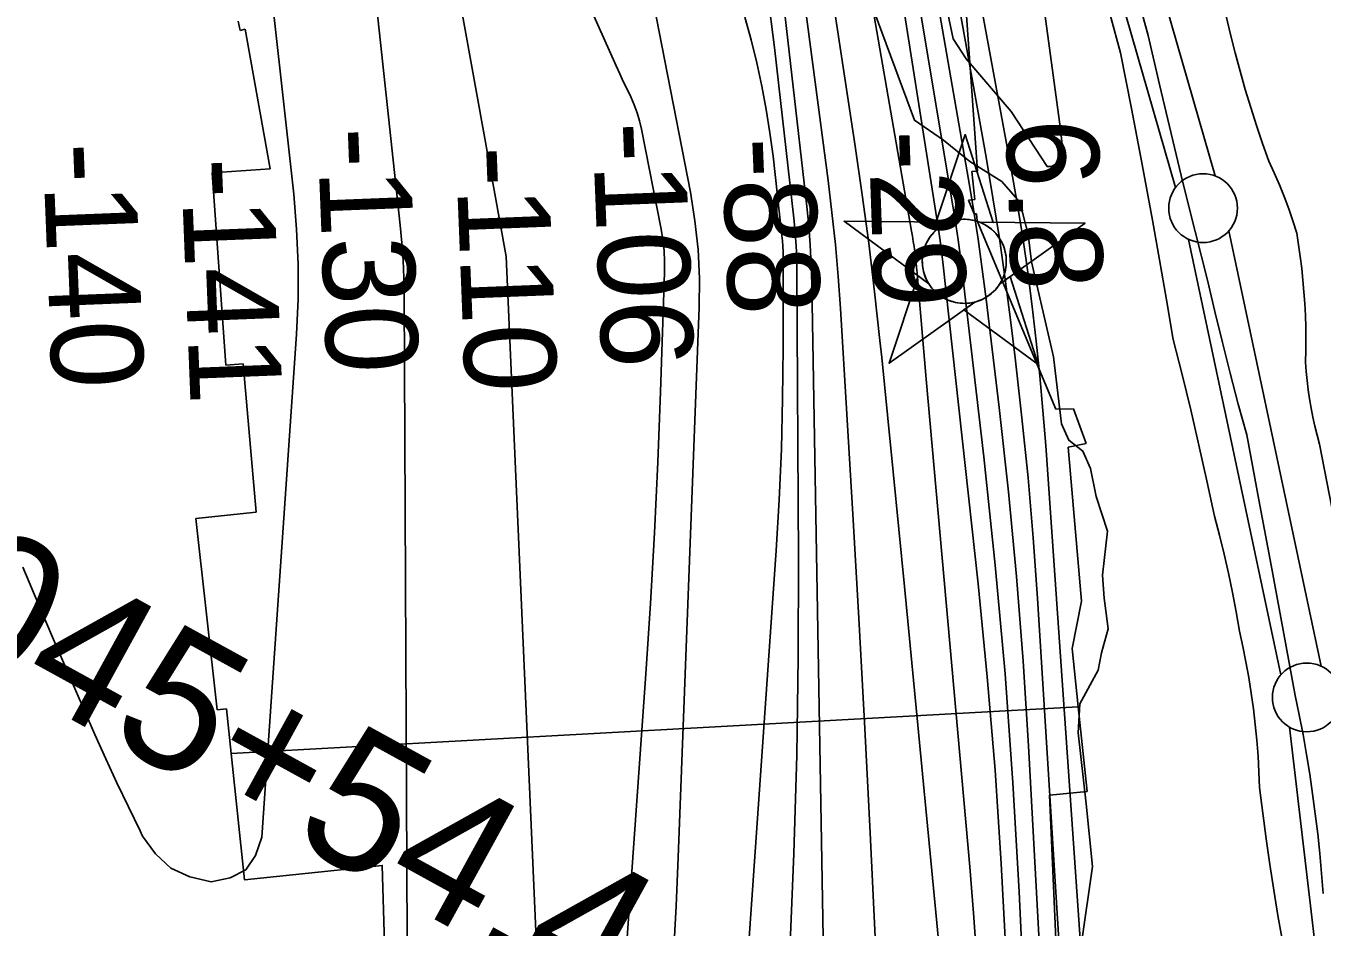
# Model space of a CAD drawing. Extents: x 3651524 to 3689615, y 505651 to 531377.
# Drawn here: x 3685134 to 3686076, y 525841 to 526496 of the extents above; entities that cross this region are included whole.
import ezdxf

# ---------------------------------------------------------------- set-up
doc = ezdxf.new("R2010")
doc.units = 0
for name, color, linetype in [('V-CHAN-NAID', 7, 'Continuous'), ('V-FLOD-BASE', 7, 'Continuous'), ('V-LEVE-TOET', 7, 'Continuous'), ('V-RIVR-EDGE', 7, 'Continuous'), ('V-RIVR-RANG', 7, 'Continuous'), ('V-RRAP-RVMT', 7, 'Continuous'), ('V-SITE-VEGE', 7, 'Continuous'), ('V-SURV-IDEN', 7, 'Continuous'), ('V-SURV-LINE', 7, 'Continuous'), ('V-TOPO-DPTH', 7, 'Continuous'), ('V-TOPO-MAJR', 7, 'Continuous'), ('V-TOPO-MINR', 7, 'Continuous'), ('V-TOPO-WATR', 7, 'Continuous')]:
    doc.layers.add(name, color=color, linetype=linetype)

msp = doc.modelspace()

# ---------------------------------------------------------------- linework, layer by layer
at = {"layer": 'V-CHAN-NAID'}
for points in [[(3685805.161, 526353.378), (3685795.574, 526353.446), (3685816.7, 526416.93), (3685836.924, 526353.153), (3685827.337, 526353.221), (3685825.76, 526353.799), (3685823.665, 526354.419), (3685821.625, 526354.87), (3685819.589, 526355.178), (3685818.422, 526355.292), (3685816.888, 526355.373), (3685815.166, 526355.371), (3685813.796, 526355.301), (3685811.89, 526355.1), (3685810.524, 526354.881), (3685808.74, 526354.497), (3685807.21, 526354.077), (3685806.178, 526353.746)], [(3685805.161, 526353.378), (3685728.67, 526353.92), (3685790.235, 526308.521), (3685789.122, 526310.43), (3685788.312, 526312.058), (3685787.487, 526314.026), (3685786.791, 526316.08), (3685786.426, 526317.403), (3685786.065, 526319.029), (3685785.821, 526320.474), (3685785.633, 526322.072), (3685785.524, 526323.808), (3685785.512, 526325.389), (3685785.619, 526327.463), (3685785.802, 526329.081), (3685786.194, 526331.284), (3685786.675, 526333.207), (3685787.278, 526335.094), (3685787.933, 526336.773), (3685788.66, 526338.361), (3685789.474, 526339.896), (3685790.535, 526341.633), (3685791.566, 526343.103), (3685792.566, 526344.372), (3685793.568, 526345.518), (3685794.877, 526346.855), (3685795.928, 526347.82), (3685797.645, 526349.217), (3685798.857, 526350.087), (3685800.544, 526351.157), (3685802.275, 526352.102), (3685803.721, 526352.786)], [(3685827.337, 526353.221), (3685903.829, 526352.678), (3685841.626, 526308.156), (3685842.537, 526309.645), (3685843.515, 526311.492), (3685844.23, 526313.077), (3685844.969, 526315.032), (3685845.514, 526316.817), (3685845.912, 526318.456), (3685846.273, 526320.466), (3685846.459, 526322.039), (3685846.583, 526324.245), (3685846.553, 526326.307), (3685846.365, 526328.527), (3685846.099, 526330.285), (3685845.608, 526332.517), (3685844.968, 526334.657), (3685844.218, 526336.639), (3685843.57, 526338.082), (3685842.563, 526339.998), (3685841.501, 526341.72), (3685840.287, 526343.422), (3685839.026, 526344.961), (3685837.754, 526346.327), (3685836.122, 526347.859), (3685834.379, 526349.271), (3685832.696, 526350.448), (3685830.809, 526351.58), (3685829.337, 526352.341)], [(3685823.595, 526295.25), (3685761.392, 526250.728), (3685782.518, 526314.211), (3685790.235, 526308.521), (3685790.87, 526307.557), (3685792.253, 526305.698), (3685793.466, 526304.282), (3685794.932, 526302.779), (3685796.321, 526301.528), (3685797.775, 526300.372), (3685799.178, 526299.385), (3685800.856, 526298.349), (3685802.57, 526297.438), (3685804.361, 526296.627), (3685805.807, 526296.071), (3685807.435, 526295.542), (3685809.661, 526294.978), (3685811.193, 526294.691), (3685813.218, 526294.434), (3685814.755, 526294.33), (3685816.616, 526294.308), (3685818.305, 526294.386), (3685820.015, 526294.562), (3685821.917, 526294.873)], [(3685841.626, 526308.156), (3685849.422, 526313.737), (3685869.646, 526249.96), (3685815.798, 526289.67), (3685823.595, 526295.25), (3685825.261, 526295.726), (3685826.873, 526296.286), (3685829.031, 526297.2), (3685830.766, 526298.084), (3685832.632, 526299.198), (3685834.371, 526300.41), (3685835.923, 526301.655), (3685837.21, 526302.823), (3685838.594, 526304.243), (3685839.798, 526305.645), (3685840.917, 526307.117)]]:
    msp.add_lwpolyline(points, close=True, dxfattribs=at)
msp.add_circle((3685816.047, 526324.844), 30.541, dxfattribs=at)
at = {"layer": 'V-FLOD-BASE'}
msp.add_lwpolyline([(3685942.9, 526513.587), (3685949.745, 526488.942), (3685957.967, 526453.261), (3685966.403, 526417.63), (3685975.048, 526382.052), (3685983.903, 526346.524), (3685992.968, 526311.048), (3685998.206, 526288.481), (3686003.67, 526265.97), (3686009.36, 526243.511), (3686015.272, 526221.112), (3686021.41, 526198.775), (3686030.286, 526151.456), (3686039.125, 526104.128), (3686047.93, 526056.795), (3686056.695, 526009.458), (3686059.62, 525995.199), (3686062.346, 525980.902), (3686064.875, 525966.568), (3686067.201, 525952.2), (3686069.329, 525937.802), (3686071.259, 525923.374), (3686072.985, 525908.923), (3686074.513, 525894.448), (3686075.84, 525879.954), (3686076.962, 525865.442)], dxfattribs=at)
at = {"layer": 'V-LEVE-TOET'}
for points in [[(3685922.144, 526503.865), (3685929.555, 526476.371), (3685937.541, 526435.835), (3685945.298, 526395.256), (3685952.831, 526354.636), (3685958.004, 526325.814), (3685963.04, 526296.962), (3685967.935, 526268.083), (3685974.431, 526242.508), (3685980.68, 526216.871), (3685986.672, 526191.175), (3685992.415, 526165.419), (3685997.901, 526139.61), (3686001.561, 526125.854), (3686004.977, 526112.034), (3686008.147, 526098.154), (3686011.07, 526084.22), (3686013.747, 526070.234), (3686016.173, 526056.205), (3686018.613, 526044.976), (3686020.835, 526033.704), (3686022.842, 526022.389), (3686024.632, 526011.039), (3686026.205, 525999.654), (3686027.558, 525988.242), (3686028.695, 525976.808), (3686029.612, 525965.354), (3686030.311, 525953.883), (3686030.788, 525942.402), (3686033.049, 525923.755), (3686035.513, 525905.137), (3686038.177, 525886.545), (3686041.044, 525867.984), (3686044.114, 525849.454), (3686047.385, 525830.958)], [(3686006.534, 526502.983), (3686009.679, 526489.611), (3686013.032, 526476.289), (3686016.587, 526463.022), (3686020.345, 526449.812), (3686024.308, 526436.66), (3686028.472, 526423.571), (3686032.836, 526410.548), (3686037.401, 526397.593), (3686041.403, 526389.124), (3686045.167, 526380.545), (3686048.692, 526371.866), (3686051.973, 526363.092), (3686055.01, 526354.228), (3686057.797, 526345.285), (3686059.138, 526336.794), (3686060.33, 526328.278), (3686061.371, 526319.742), (3686062.26, 526311.194), (3686062.997, 526302.637), (3686063.579, 526294.08), (3686064.011, 526285.526), (3686064.287, 526276.984), (3686064.41, 526268.456), (3686064.381, 526259.949), (3686064.197, 526251.472), (3686064.65, 526244.814), (3686065.268, 526238.156), (3686066.059, 526231.502), (3686067.015, 526224.862), (3686068.139, 526218.241), (3686069.43, 526211.646), (3686070.884, 526205.083), (3686072.502, 526198.556), (3686074.281, 526192.076), (3686084.943, 526137.2)]]:
    msp.add_lwpolyline(points, dxfattribs=at)
at = {"layer": 'V-RIVR-EDGE'}
msp.add_lwpolyline([(3685901.425, 525830.973), (3685909.363, 525884.983), (3685904.673, 525930.62), (3685898.797, 525982.262), (3685900.05, 526003.271), (3685913.318, 526027.851), (3685915.75, 526040.452), (3685920.596, 526057.849), (3685917.649, 526080.069), (3685916.49, 526096.881), (3685920.171, 526128.689), (3685911.829, 526153.923), (3685907.677, 526174.345), (3685902.305, 526186.965), (3685892.119, 526194.794), (3685886.746, 526206.814), (3685880.863, 526255.455), (3685864.825, 526324.532), (3685862.472, 526344.349), (3685856.527, 526367.776), (3685843.357, 526382.817), (3685819.98, 526397.283), (3685800.808, 526412.939), (3685779.833, 526427.398), (3685741.666, 526530.149)], dxfattribs=at)
at = {"layer": 'V-RRAP-RVMT'}
for p, q in [((3685825.701, 526390.416), (3685815.201, 526539.315)), ((3685288.004, 526499.428), (3685289.575, 526492.595)), ((3685289.575, 526492.595), (3685293.026, 526493.528)), ((3685293.026, 526493.528), (3685311.189, 526392.056)), ((3685311.189, 526392.056), (3685269.158, 526389.136)), ((3685269.158, 526389.136), (3685279.049, 526249.472)), ((3685821.434, 526390.094), (3685825.701, 526390.416)), ((3685823.78, 526369.715), (3685821.434, 526390.094)), ((3685819.01, 526369.269), (3685823.78, 526369.715)), ((3685823.119, 526359.471), (3685819.01, 526369.269)), ((3685824.898, 526359.432), (3685823.119, 526359.471)), ((3685825.31, 526354.245), (3685824.898, 526359.432)), ((3685882.7, 526217.371), (3685825.31, 526354.245)), ((3685279.049, 526249.472), (3685291.781, 526250.335)), ((3685291.781, 526250.335), (3685301.17, 526142.57)), ((3685895.438, 526217.544), (3685882.7, 526217.371)), ((3685904.744, 526192.432), (3685895.438, 526217.544)), ((3685891.628, 526189.903), (3685904.744, 526192.432)), ((3685901.224, 526078.015), (3685891.628, 526189.903)), ((3685301.17, 526142.57), (3685257.153, 526138.026)), ((3685257.153, 526138.026), (3685272.784, 525998.917)), ((3685894.422, 526043.397), (3685901.224, 526078.015)), ((3685898.858, 526001.054), (3685894.422, 526043.397)), ((3685282.993, 525967.242), (3685898.858, 526001.054)), ((3685272.784, 525998.917), (3685279.582, 525999.622)), ((3685279.582, 525999.622), (3685282.993, 525967.242))]:
    msp.add_line(p, q, dxfattribs=at)
for points in [[(3685410.104, 525596.423), (3685400.484, 525796.545), (3685395.298, 525796.571), (3685392.826, 525885.881), (3685292.671, 525875.363), (3685282.993, 525967.242), (3685898.858, 526001.054)], [(3685898.858, 526001.054), (3685905.287, 525939.697), (3685878.017, 525936.833), (3685890.912, 525645.294), (3685919.268, 525645.95)]]:
    msp.add_lwpolyline(points, dxfattribs=at)
at = {"layer": 'V-SITE-VEGE'}
msp.add_lwpolyline([(3685871.882, 526524.61), (3685885.89, 526420.768), (3685888.216, 526400.8), (3685885.009, 526396.818), (3685879.408, 526393.644), (3685876.215, 526393.656), (3685850.007, 526433.666), (3685817.407, 526472.103), (3685807.878, 526486.506), (3685800.808, 526520.065)], dxfattribs=at)
at = {"layer": 'V-SURV-LINE'}
for points in [[(3685850.356, 526900.643), (3685998.541, 526386.854)], [(3685969.719, 526378.53), (3685821.534, 526892.318)], [(3686046.242, 526024.382), (3685979.141, 526340.822)], [(3686008.484, 526347.067), (3686075.585, 526030.626)], [(3686120.905, 525404.929), (3686052.499, 525986.338)]]:
    msp.add_lwpolyline(points, dxfattribs=at)
for centre in [(3685989.666, 526363.498), (3686065.06, 526007.95)]:
    msp.add_circle(centre, 25, dxfattribs=at)
at = {"layer": 'V-TOPO-DPTH'}
for points in [[(3685910.542, 525686.083), (3685875.207, 526191.091), (3685873.237, 526216.353), (3685870.998, 526241.59), (3685868.358, 526266.788), (3685865.449, 526291.96), (3685862.117, 526317.078), (3685858.489, 526342.151), (3685854.419, 526367.156), (3685850.052, 526392.116), (3685641.408, 527525.544)], [(3685825.207, 525817.63), (3685822.79, 525851.219), (3685820.04, 525884.788), (3685788.338, 526239.306), (3685787.083, 526253.451), (3685785.84, 526267.597), (3685784.617, 526281.745), (3685783.406, 526295.893), (3685781.648, 526316.604), (3685781.299, 526320.396), (3685780.916, 526324.183), (3685780.48, 526327.966), (3685780.01, 526331.744), (3685779.49, 526335.516), (3685778.939, 526339.284), (3685778.341, 526343.044), (3685777.713, 526346.8), (3685695.251, 526821.355), (3685673.576, 526944.318), (3685651.501, 527067.207), (3685628.827, 527189.988)], [(3685628.827, 527189.988), (3685651.501, 527067.207), (3685673.576, 526944.318), (3685695.251, 526821.355), (3685777.713, 526346.8), (3685778.341, 526343.044), (3685778.939, 526339.284), (3685779.49, 526335.516), (3685780.01, 526331.744), (3685780.48, 526327.966), (3685780.916, 526324.183), (3685781.299, 526320.396), (3685781.648, 526316.604), (3685783.406, 526295.893), (3685784.617, 526281.745), (3685785.84, 526267.597), (3685787.083, 526253.451), (3685788.338, 526239.306), (3685820.04, 525884.788), (3685822.79, 525851.219), (3685825.207, 525817.63)], [(3685811.52, 525682.76), (3685772.53, 526088.59), (3685768.49, 526130.194), (3685764.392, 526171.792), (3685760.209, 526213.382), (3685755.968, 526254.967), (3685754.686, 526267.403), (3685750.79, 526302.733), (3685746.555, 526338.019), (3685741.814, 526373.241), (3685736.735, 526408.421), (3685693.153, 526695.681), (3685673.83, 526815.257), (3685652.977, 526934.55), (3685629.828, 527053.418), (3685605.148, 527172.004)], [(3685811.52, 525682.76), (3685772.53, 526088.59), (3685768.49, 526130.194), (3685764.392, 526171.792), (3685760.209, 526213.382), (3685755.968, 526254.967), (3685754.686, 526267.403), (3685750.79, 526302.733), (3685746.555, 526338.019), (3685741.814, 526373.241), (3685736.735, 526408.421), (3685693.153, 526695.681), (3685673.83, 526815.257), (3685652.977, 526934.55), (3685629.828, 527053.418), (3685605.148, 527172.004)], [(3685684.63, 527156.49), (3685694.899, 527098.812), (3685705.029, 527041.108), (3685819.082, 526384.398), (3685822.674, 526362.703), (3685826.037, 526340.974), (3685829.057, 526319.194), (3685831.848, 526297.381), (3685841.303, 526218.546), (3685848.053, 526157.239), (3685854.009, 526095.862), (3685858.771, 526034.381), (3685862.739, 525972.83), (3685874.895, 525750.67)], [(3685684.63, 527156.49), (3685694.899, 527098.812), (3685705.029, 527041.108), (3685819.082, 526384.398), (3685822.674, 526362.703), (3685826.037, 526340.974), (3685829.057, 526319.194), (3685831.848, 526297.381), (3685841.303, 526218.546), (3685848.053, 526157.239), (3685854.009, 526095.862), (3685858.771, 526034.381), (3685862.739, 525972.83), (3685874.895, 525750.67)], [(3685846.41, 525819.294), (3685842.932, 525887.217), (3685838.526, 525955.07), (3685832.731, 526022.819), (3685826.008, 526090.498), (3685800.38, 526324.121), (3685799.451, 526332.064), (3685798.447, 526339.997), (3685797.33, 526347.914), (3685796.137, 526355.822), (3685765.721, 526548.227), (3685748.902, 526652.268), (3685731.603, 526756.227), (3685713.583, 526860.064), (3685695.081, 526963.818), (3685677.62, 527059.806), (3685662.63, 527143.124)], [(3685662.63, 527143.124), (3685677.62, 527059.806), (3685695.081, 526963.818), (3685713.583, 526860.064), (3685731.603, 526756.227), (3685748.902, 526652.268), (3685765.721, 526548.227), (3685796.137, 526355.822), (3685797.33, 526347.914), (3685798.447, 526339.997), (3685799.451, 526332.064), (3685800.38, 526324.121), (3685826.008, 526090.498), (3685832.731, 526022.819), (3685838.526, 525955.07), (3685842.932, 525887.217), (3685846.41, 525819.294)]]:
    msp.add_lwpolyline(points, dxfattribs=at)
at = {"layer": 'V-TOPO-MAJR'}
for points in [[(3685751.13, 525833.705), (3685747.579, 525909.554), (3685743.786, 525985.391), (3685739.628, 526061.208), (3685735.227, 526137.013), (3685725.946, 526290.511), (3685724.287, 526313.847), (3685722.301, 526337.15), (3685719.822, 526360.407), (3685717.016, 526383.632), (3685684.916, 526627.599), (3685671.696, 526718.736), (3685656.877, 526809.59), (3685639.661, 526900.021), (3685620.847, 526990.169), (3685593.496, 527113.069), (3685586.837, 527141.471)], [(3685563.531, 525730.693), (3685584.513, 526025.126), (3685587.867, 526076.323), (3685590.832, 526127.541), (3685593.211, 526178.789), (3685595.2, 526230.057), (3685598.069, 526316.821), (3685598.062, 526324.701), (3685597.701, 526332.553), (3685596.808, 526340.363), (3685595.561, 526348.144), (3685581.368, 526420.831), (3685579.938, 526426.874), (3685578.198, 526432.813), (3685575.995, 526438.597), (3685573.484, 526444.276), (3685570.768, 526449.892), (3685568.095, 526455.526), (3685565.484, 526461.191), (3685562.915, 526466.874), (3685518.872, 526565.788)]]:
    msp.add_lwpolyline(points, dxfattribs=at)
at = {"layer": 'V-TOPO-MINR'}
for points in [[(3685411.56, 525677), (3685408.742, 526299.886), (3685408.485, 526312.731), (3685407.964, 526325.562), (3685407.047, 526338.37), (3685405.866, 526351.164), (3685388.871, 526508.584), (3685378.345, 526599.992), (3685366.952, 526691.284), (3685354.261, 526782.406), (3685340.705, 526873.413), (3685237.36, 527534.85)], [(3685604.625, 525820.908), (3685606.468, 525856.27), (3685608.031, 525891.648), (3685623.317, 526291.463), (3685623.39, 526312.474), (3685622.497, 526333.41), (3685620.155, 526354.234), (3685616.847, 526374.983), (3685579.511, 526566.203), (3685575.454, 526583.644), (3685570.591, 526600.826), (3685564.517, 526617.617), (3685557.636, 526634.149), (3685550.393, 526650.584), (3685543.482, 526667.151), (3685537.069, 526683.918), (3685530.989, 526700.818), (3685501.899, 526785.637), (3685482.938, 526845.411), (3685465.853, 526905.671), (3685451.583, 526966.659), (3685439.19, 527028.132), (3685359.134, 527479.024)], [(3685891.388, 525727.024), (3685869.201, 526080.202), (3685866.065, 526123.899), (3685862.411, 526167.548), (3685857.981, 526211.125), (3685853.033, 526254.655), (3685849.636, 526282.336), (3685845.752, 526311.951), (3685841.541, 526341.517), (3685836.84, 526371.009), (3685831.812, 526400.452), (3685673.54, 527283.006)], [(3685825.207, 525817.63), (3685822.79, 525851.219), (3685820.04, 525884.788), (3685788.338, 526239.306), (3685787.083, 526253.451), (3685785.84, 526267.597), (3685784.617, 526281.745), (3685783.406, 526295.893), (3685781.648, 526316.604), (3685781.299, 526320.396), (3685780.916, 526324.183), (3685780.48, 526327.966), (3685780.01, 526331.744), (3685779.49, 526335.516), (3685778.939, 526339.284), (3685778.341, 526343.044), (3685777.713, 526346.8), (3685695.251, 526821.355), (3685673.576, 526944.318), (3685651.501, 527067.207), (3685628.827, 527189.988)], [(3685862.079, 525736.545), (3685855.901, 525866.716), (3685851.333, 525945.908), (3685845.692, 526025.012), (3685838.441, 526103.986), (3685830.116, 526182.871), (3685815.218, 526311.48), (3685813.429, 526325.98), (3685811.494, 526340.46), (3685809.343, 526354.91), (3685807.048, 526369.339), (3685737.139, 526788.56), (3685722.49, 526875.043), (3685707.548, 526961.474), (3685692.167, 527047.828), (3685676.492, 527134.131), (3685668.072, 527179.826)], [(3685811.52, 525682.76), (3685772.53, 526088.59), (3685768.49, 526130.194), (3685764.392, 526171.792), (3685760.209, 526213.382), (3685755.968, 526254.967), (3685754.686, 526267.403), (3685750.79, 526302.733), (3685746.555, 526338.019), (3685741.814, 526373.241), (3685736.735, 526408.421), (3685693.153, 526695.681), (3685673.83, 526815.257), (3685652.977, 526934.55), (3685629.828, 527053.418), (3685605.148, 527172.004)], [(3685470.555, 524658.452), (3685477.664, 524805.098), (3685492.913, 525153.848), (3685494.156, 525183.212), (3685495.345, 525212.578), (3685496.453, 525241.947), (3685497.507, 525271.319), (3685511.55, 525678.44), (3685482.86, 526328.34), (3685402.606, 526771.832), (3685379.8, 526899.256), (3685357.322, 527026.737), (3685335.334, 527154.304)], [(3685715.123, 525735.49), (3685705.232, 526308.143), (3685704.781, 526322.333), (3685704.058, 526336.505), (3685702.926, 526350.65), (3685701.521, 526364.777), (3685679.74, 526555.703), (3685671.285, 526620.351), (3685661.421, 526684.759), (3685649.443, 526748.808), (3685636.057, 526812.617), (3685626.99, 526852.554), (3685616.548, 526896.071), (3685605.401, 526939.398), (3685593.196, 526982.438), (3685580.286, 527025.288), (3685566.445, 527067.854), (3685552.068, 527110.233), (3685536.887, 527152.33)], [(3685874.895, 525750.67), (3685862.739, 525972.83), (3685858.771, 526034.381), (3685854.009, 526095.862), (3685848.053, 526157.239), (3685841.303, 526218.546), (3685831.848, 526297.381), (3685829.057, 526319.194), (3685826.037, 526340.974), (3685822.674, 526362.703), (3685819.082, 526384.398), (3685705.029, 527041.108), (3685694.899, 527098.812), (3685684.63, 527156.49)], [(3685846.41, 525819.294), (3685842.932, 525887.217), (3685838.526, 525955.07), (3685832.731, 526022.819), (3685826.008, 526090.498), (3685800.38, 526324.121), (3685799.451, 526332.064), (3685798.447, 526339.997), (3685797.33, 526347.914), (3685796.137, 526355.822), (3685765.721, 526548.227), (3685748.902, 526652.268), (3685731.603, 526756.227), (3685713.583, 526860.064), (3685695.081, 526963.818), (3685677.62, 527059.806), (3685662.63, 527143.124)], [(3685131.453, 526102.522), (3685142.52, 526076.257), (3685153.696, 526050.039), (3685165.035, 526023.891), (3685176.484, 525997.79), (3685183.875, 525981.08), (3685191.823, 525963.422), (3685199.922, 525945.835), (3685208.247, 525928.353), (3685216.724, 525910.943), (3685218.575, 525907.201), (3685227.918, 525894.239), (3685239.039, 525883.95), (3685252.828, 525877.672), (3685268.394, 525874.068), (3685282.276, 525876.826), (3685293.493, 525882.624), (3685300.712, 525892.984), (3685305.267, 525906.384), (3685330.514, 526271.893), (3685331.584, 526297.352), (3685331.742, 526322.792), (3685330.531, 526348.204), (3685328.407, 526373.597), (3685285.165, 526763.684)], [(3685689.05, 525823.371), (3685692.043, 525894.624), (3685694.242, 525965.894), (3685695.249, 526037.192), (3685695.462, 526108.507), (3685694.336, 526318.26), (3685694.145, 526327.202), (3685693.763, 526336.133), (3685693.096, 526345.048), (3685692.239, 526353.951), (3685678.038, 526480.222), (3685672.839, 526520.193)], [(3685653.263, 525742.889), (3685679.145, 526114.726), (3685681.323, 526151.525), (3685682.99, 526188.341), (3685683.891, 526225.184), (3685684.283, 526262.045), (3685684.297, 526327.839), (3685684.231, 526331.813), (3685684.076, 526335.781), (3685683.788, 526339.743), (3685683.41, 526343.699), (3685676.949, 526401.153), (3685674.714, 526418.246), (3685672.072, 526435.267), (3685668.818, 526452.183), (3685665.157, 526469.027), (3685660.951, 526485.75), (3685656.43, 526502.383)]]:
    msp.add_lwpolyline(points, dxfattribs=at)
at = {"layer": 'V-TOPO-WATR'}
msp.add_lwpolyline([(3685910.542, 525686.083), (3685875.207, 526191.091), (3685873.237, 526216.353), (3685870.998, 526241.59), (3685868.358, 526266.788), (3685865.449, 526291.96), (3685862.117, 526317.078), (3685858.489, 526342.151), (3685854.419, 526367.156), (3685850.052, 526392.116), (3685641.408, 527525.544)], dxfattribs=at)

# ---------------------------------------------------------------- texts
at = {"layer": 'V-RIVR-RANG'}
for s, rotation, p in [('6.8', 271.978326, (3685846.155, 526427.382)), ('-130', 272.259806, (3685345.584, 526421.374)), ('-106', 272.259806, (3685545.582, 526425.339)), ('-29', 271.978326, (3685746.369, 526419.468)), ('-140', 272.259806, (3685145.865, 526410.293)), ('-88', 272.259806, (3685639.719, 526414.039)), ('-141', 272.259806, (3685246.38, 526399.229)), ('-110', 272.259806, (3685446.201, 526407.674))]:
    msp.add_text(s, height=67, rotation=rotation, dxfattribs=at).set_placement(p)
at = {"layer": 'V-SURV-IDEN'}
msp.add_text('1045+54.4', height=100, rotation=331.205666, dxfattribs=at).set_placement((3684995.834, 526085.777))

doc.saveas('drawing.dxf')
